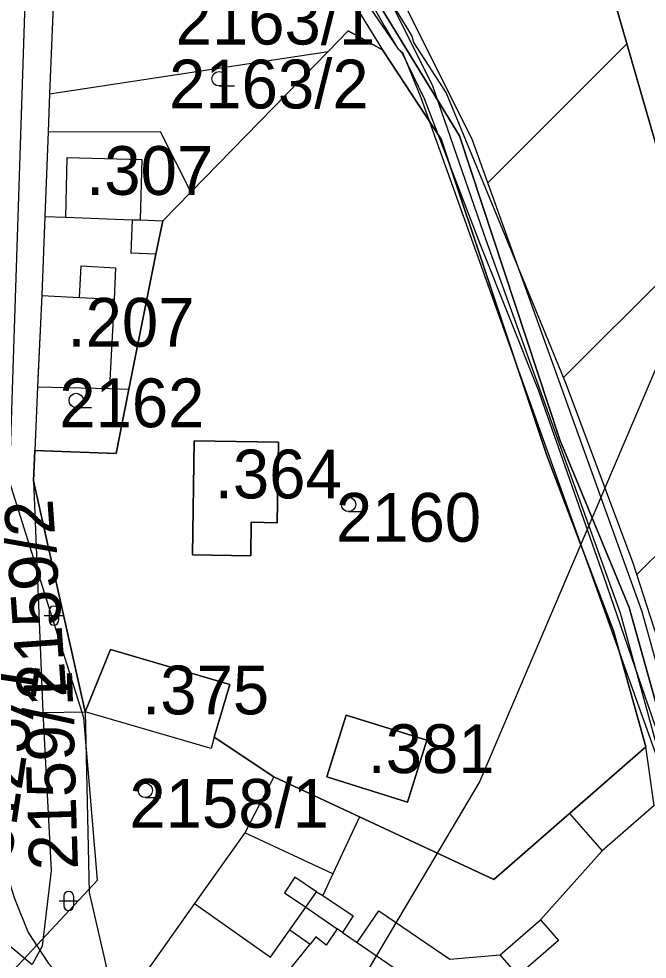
# Model space of a CAD drawing. Extents: x -564810 to -550519, y -1045831 to -1034011.
# Drawn here: x -553439 to -553373.4, y -1037142.6 to -1037044.3 of the extents above; entities that cross this region are included whole.
import ezdxf

# ---------------------------------------------------------------- set-up
doc = ezdxf.new("R2010")
doc.units = 0
for name, color, linetype in [('KN stav', 7, 'Continuous'), ('Lesní porost', 7, 'Continuous'), ('Obvod KPU', 7, 'Continuous'), ('Parcelní čísla', 7, 'Continuous'), ('STG', 7, 'Continuous'), ('vodní toky', 7, 'Continuous'), ('Vrstva 22', 7, 'Continuous'), ('Vrstva 33', 7, 'Continuous'), ('Vrstva 39', 7, 'Continuous'), ('Vrstva 4', 7, 'Continuous'), ('Vrstva 5', 7, 'Continuous'), ('zamokř ploch', 7, 'Continuous')]:
    doc.layers.add(name, color=color, linetype=linetype)

msp = doc.modelspace()

# ---------------------------------------------------------------- linework, layer by layer
at = {"layer": 'KN stav'}
for p, q in [((-553409.79, -1037033.18), (-553401.02, -1037047.53)), ((-553435.08, -1037034.49), (-553435.79, -1037052.15)), ((-553402.99, -1037040.1), (-553392.96, -1037056.51)), ((-553392.96, -1037056.51), (-553402.99, -1037040.1)), ((-553377.4, -1037040.26), (-553358.55, -1037105.64)), ((-553358.55, -1037105.64), (-553377.4, -1037040.26)), ((-553406.7, -1037047.72), (-553404.59, -1037045.55)), ((-553404.59, -1037045.55), (-553406.7, -1037047.72)), ((-553404.59, -1037045.55), (-553401.02, -1037047.53)), ((-553401.02, -1037047.53), (-553404.59, -1037045.55)), ((-553401.02, -1037047.53), (-553394.888, -1037056.868)), ((-553394.888, -1037056.868), (-553401.02, -1037047.53)), ((-553435.79, -1037052.15), (-553406.7, -1037047.72)), ((-553421.04, -1037062.4), (-553406.7, -1037047.72)), ((-553406.7, -1037047.72), (-553421.04, -1037062.4)), ((-553435.79, -1037052.15), (-553435.95, -1037056.12)), ((-553435.95, -1037056.12), (-553436.3, -1037064.95)), ((-553435.95, -1037056.12), (-553424.24, -1037056.06)), ((-553424.24, -1037056.06), (-553421.04, -1037062.4)), ((-553394.888, -1037056.868), (-553383.835, -1037089.938)), ((-553383.835, -1037089.938), (-553394.888, -1037056.868)), ((-553392.96, -1037056.51), (-553382.48, -1037088.31)), ((-553382.48, -1037088.31), (-553392.96, -1037056.51)), ((-553423.98, -1037065.41), (-553421.04, -1037062.4)), ((-553421.04, -1037062.4), (-553423.98, -1037065.41)), ((-553436.3, -1037064.95), (-553436.62, -1037073.19)), ((-553436.3, -1037064.95), (-553434.11, -1037065.03)), ((-553434.11, -1037065.03), (-553427.18, -1037065.29)), ((-553427.18, -1037065.29), (-553426.32, -1037065.32)), ((-553426.32, -1037065.32), (-553423.98, -1037065.41)), ((-553424.68, -1037068.9), (-553423.98, -1037065.41)), ((-553423.98, -1037065.41), (-553424.68, -1037068.9)), ((-553427.505, -1037083.011), (-553424.68, -1037068.9)), ((-553424.68, -1037068.9), (-553427.505, -1037083.011)), ((-553436.62, -1037073.19), (-553437.067, -1037082.775)), ((-553437.067, -1037082.775), (-553437.35, -1037089.44)), ((-553437.067, -1037082.775), (-553429.542, -1037082.954)), ((-553429.542, -1037082.954), (-553427.505, -1037083.011)), ((-553428.85, -1037089.74), (-553427.505, -1037083.011)), ((-553427.505, -1037083.011), (-553428.85, -1037089.74)), ((-553420.68, -1037088.42), (-553420.86, -1037100.33)), ((-553420.86, -1037100.33), (-553420.68, -1037088.42)), ((-553411.88, -1037088.55), (-553420.68, -1037088.42)), ((-553420.68, -1037088.42), (-553411.88, -1037088.55)), ((-553412, -1037096.97), (-553411.88, -1037088.55)), ((-553411.88, -1037088.55), (-553412, -1037096.97)), ((-553382.48, -1037088.31), (-553375.24, -1037105.83)), ((-553375.24, -1037105.83), (-553382.48, -1037088.31)), ((-553437.35, -1037089.44), (-553437.49, -1037092.61)), ((-553437.49, -1037092.61), (-553437.35, -1037089.44)), ((-553437.35, -1037089.44), (-553428.85, -1037089.74)), ((-553428.85, -1037089.74), (-553437.35, -1037089.44)), ((-553383.835, -1037089.938), (-553376.869, -1037108.281)), ((-553376.869, -1037108.281), (-553383.835, -1037089.938)), ((-553437.49, -1037092.61), (-553436.5, -1037116.81)), ((-553432.07, -1037116.73), (-553437.49, -1037092.61)), ((-553437.49, -1037092.61), (-553432.07, -1037116.73)), ((-553414.77, -1037100.42), (-553414.72, -1037096.93)), ((-553414.72, -1037096.93), (-553414.77, -1037100.42)), ((-553414.72, -1037096.93), (-553412, -1037096.97)), ((-553412, -1037096.97), (-553414.72, -1037096.93)), ((-553420.86, -1037100.33), (-553414.77, -1037100.42)), ((-553414.77, -1037100.42), (-553420.86, -1037100.33)), ((-553375.24, -1037105.83), (-553369.94, -1037124.84)), ((-553369.94, -1037124.84), (-553375.24, -1037105.83)), ((-553376.869, -1037108.281), (-553373.5, -1037120.42)), ((-553373.5, -1037120.42), (-553376.869, -1037108.281)), ((-553429.43, -1037110.22), (-553432.07, -1037116.73)), ((-553432.07, -1037116.73), (-553429.43, -1037110.22)), ((-553416.96, -1037113.88), (-553429.43, -1037110.22)), ((-553429.43, -1037110.22), (-553416.96, -1037113.88)), ((-553418.59, -1037119.41), (-553416.96, -1037113.88)), ((-553416.96, -1037113.88), (-553418.59, -1037119.41)), ((-553436.5, -1037116.81), (-553432.07, -1037116.73)), ((-553436.5, -1037116.81), (-553435.63, -1037133.35)), ((-553432.07, -1037116.73), (-553431.65, -1037135.63)), ((-553418.93, -1037120.58), (-553432.07, -1037116.73)), ((-553404.8, -1037117.08), (-553406.82, -1037123.55)), ((-553406.82, -1037123.55), (-553404.8, -1037117.08)), ((-553396.39, -1037119.71), (-553404.8, -1037117.08)), ((-553404.8, -1037117.08), (-553396.39, -1037119.71)), ((-553418.59, -1037119.41), (-553418.93, -1037120.58)), ((-553412.37, -1037123.55), (-553418.59, -1037119.41)), ((-553418.59, -1037119.41), (-553412.37, -1037123.55)), ((-553398.41, -1037126.18), (-553396.39, -1037119.71)), ((-553396.39, -1037119.71), (-553398.41, -1037126.18)), ((-553373.5, -1037120.42), (-553381.48, -1037127.39)), ((-553381.48, -1037127.39), (-553373.5, -1037120.42)), ((-553372.62, -1037126.54), (-553373.5, -1037120.42)), ((-553412.37, -1037123.55), (-553415.4, -1037129.41)), ((-553403.42, -1037127.72), (-553412.37, -1037123.55)), ((-553412.37, -1037123.55), (-553403.42, -1037127.72)), ((-553406.82, -1037123.55), (-553398.41, -1037126.18)), ((-553398.41, -1037126.18), (-553406.82, -1037123.55)), ((-553403.42, -1037127.72), (-553406.2, -1037133.69)), ((-553389.36, -1037134.26), (-553403.42, -1037127.72)), ((-553403.42, -1037127.72), (-553389.36, -1037134.26)), ((-553381.48, -1037127.39), (-553389.36, -1037134.26)), ((-553389.36, -1037134.26), (-553381.48, -1037127.39)), ((-553415.4, -1037129.41), (-553420.64, -1037136.79)), ((-553435.63, -1037133.35), (-553436.56, -1037141.26)), ((-553406.2, -1037133.69), (-553407.25, -1037135.94)), ((-553431.65, -1037135.63), (-553428.76, -1037148.24)), ((-553407.25, -1037135.94), (-553404.07, -1037138.09)), ((-553420.64, -1037136.79), (-553428.76, -1037148.24)), ((-553403.67, -1037140.86), (-553401.4, -1037137.54)), ((-553401.4, -1037137.54), (-553393.99, -1037142.61)), ((-553404.07, -1037138.09), (-553405.18, -1037139.82)), ((-553405.18, -1037139.82), (-553403.67, -1037140.86)), ((-553436.56, -1037141.26), (-553437.62, -1037143.18))]:
    msp.add_line(p, q, dxfattribs=at)
at = {"layer": 'Lesní porost'}
for p, q in [((-553390.017, -1037061.426), (-553375.487, -1037046.896)), ((-553382.084, -1037081.777), (-553369.157, -1037068.85)), ((-553374.425, -1037102.402), (-553362.827, -1037090.805))]:
    msp.add_line(p, q, dxfattribs=at)
at = {"layer": 'Obvod KPU'}
for p, q in [((-553408.52, -1037034.1), (-553399.41, -1037047.38)), ((-553399.41, -1037047.38), (-553398.91, -1037047.8)), ((-553398.91, -1037047.8), (-553397.02, -1037052.51)), ((-553397.02, -1037052.51), (-553372.33, -1037121.5))]:
    msp.add_line(p, q, dxfattribs=at)
at = {"layer": 'STG'}
msp.add_lwpolyline([(-553196.134, -1036789.616), (-553277.885, -1036851.176), (-553308.197, -1036910.898), (-553330.242, -1036961.431), (-553350.45, -1037016.559), (-553366.984, -1037068.012), (-553390.866, -1037124.058), (-553420.26, -1037173.673), (-553443.224, -1037210.425), (-553471.699, -1037229.72), (-553504.766, -1037267.391), (-553528.649, -1037307.818), (-553552.531, -1037334.463), (-553583.762, -1037353.757), (-553622.341, -1037363.864), (-553655.408, -1037373.052), (-553676.535, -1037388.672), (-553691.232, -1037407.048)], dxfattribs=at)
at = {"layer": 'vodní toky'}
for points in [[(-553401.96, -1037039.4), (-553403.49, -1037040.36), (-553401.62, -1037043.59), (-553400.82, -1037045.02), (-553399.87, -1037046.65), (-553399.44, -1037047.36), (-553398.96, -1037047.88), (-553396.67, -1037052.61), (-553390.79, -1037067.9), (-553384.75, -1037083.08), (-553377.92, -1037102.55), (-553370.371, -1037124.504)], [(-553367.46, -1037123.95), (-553374.81, -1037101.21), (-553381.77, -1037082.54), (-553388.18, -1037066.96), (-553394.37, -1037052), (-553397.73, -1037046.76), (-553397.73, -1037046.76), (-553397.94, -1037046.04), (-553399.54, -1037043.42), (-553399.71, -1037043.21), (-553401.96, -1037039.4)]]:
    msp.add_lwpolyline(points, dxfattribs=at)
at = {"layer": 'Vrstva 33'}
for points in [[(-553735.183, -1037395.911), (-553715.408, -1037374.008), (-553702.696, -1037360.583), (-553674.447, -1037357.051), (-553634.898, -1037356.344), (-553617.243, -1037349.985), (-553591.112, -1037328.082), (-553551.563, -1037292.755), (-553528.964, -1037277.918), (-553521.195, -1037270.852), (-553506.364, -1037247.536), (-553495.771, -1037230.579), (-553486.59, -1037221.394), (-553475.997, -1037218.568), (-553463.991, -1037214.329), (-553459.753, -1037204.437), (-553456.222, -1037169.817), (-553452.691, -1037157.805), (-553430.8, -1037134.344), (-553432.212, -1037117.387), (-553439.981, -1037092.658), (-553437.862, -1037027.656), (-553431.506, -1036952.056)], [(-553179.5, -1037421), (-553199.857, -1037391.863), (-553214.825, -1037375.464), (-553224.46, -1037367.419), (-553227.141, -1037359.519), (-553231.777, -1037354.518), (-553235.593, -1037347.249), (-553246.383, -1037335.016), (-553258.665, -1037320.263), (-553293.26, -1037273.773), (-553305.503, -1037257.03), (-553318.809, -1037243.901), (-553327.068, -1037233.102), (-553330.618, -1037228.246), (-553342.773, -1037211.988), (-553364.352, -1037168.399), (-553371.297, -1037124.104), (-553376.138, -1037106.415), (-553390.192, -1037067.422), (-553395.749, -1037051.33), (-553401.907, -1037038.936)]]:
    msp.add_lwpolyline(points, dxfattribs=at)
at = {"layer": 'Vrstva 39'}
msp.add_lwpolyline([(-553441.26, -1037131.44), (-553440.71, -1037132.33), (-553439.47, -1037136.25), (-553438.02, -1037139.8), (-553435.92, -1037143.06), (-553433.28, -1037146.01), (-553431.54, -1037147.91), (-553429.64, -1037149.79), (-553423.64, -1037156.07), (-553416.81, -1037163.34), (-553407.85, -1037175.29), (-553403.25, -1037182.16), (-553397.85, -1037187.58), (-553397.59, -1037187.57), (-553391.13, -1037201.49), (-553378.91, -1037220.18), (-553374.94, -1037225.79), (-553358.62, -1037249.1)], dxfattribs=at)
at = {"layer": 'Vrstva 4'}
for p, q in [((-553434.113, -1037065.029), (-553433.961, -1037058.806)), ((-553433.961, -1037058.806), (-553426.161, -1037058.996)), ((-553426.161, -1037058.996), (-553426.316, -1037065.321)), ((-553427.18, -1037065.289), (-553427.311, -1037068.796)), ((-553424.681, -1037068.894), (-553427.311, -1037068.796)), ((-553432.682, -1037073.42), (-553432.511, -1037070.129)), ((-553432.511, -1037070.129), (-553428.894, -1037070.317)), ((-553428.894, -1037070.317), (-553429.064, -1037073.608)), ((-553436.621, -1037073.216), (-553437.017, -1037081.897)), ((-553436.621, -1037073.216), (-553432.682, -1037073.42)), ((-553432.682, -1037073.42), (-553429.064, -1037073.608)), ((-553429.065, -1037073.608), (-553429.504, -1037082.081)), ((-553372.618, -1037126.539), (-553378.071, -1037131.296)), ((-553381.484, -1037127.384), (-553378.071, -1037131.296)), ((-553406.206, -1037133.686), (-553415.401, -1037129.406)), ((-553378.071, -1037131.296), (-553384.491, -1037138.486)), ((-553410.171, -1037134.026), (-553411.261, -1037135.666)), ((-553407.901, -1037135.576), (-553410.171, -1037134.026)), ((-553411.261, -1037135.666), (-553409.037, -1037137.186)), ((-553409.037, -1037137.186), (-553407.901, -1037135.576)), ((-553407.901, -1037135.576), (-553407.252, -1037135.934)), ((-553420.639, -1037136.788), (-553412.721, -1037142.406)), ((-553412.721, -1037142.406), (-553409.037, -1037137.186)), ((-553409.037, -1037137.186), (-553405.746, -1037139.435)), ((-553442.861, -1037138.796), (-553437.619, -1037143.173)), ((-553388.701, -1037142.156), (-553384.491, -1037138.486)), ((-553384.491, -1037138.486), (-553382.609, -1037140.645)), ((-553410.7, -1037139.542), (-553408.58, -1037141.038)), ((-553405.746, -1037139.435), (-553406.901, -1037141.126)), ((-553405.184, -1037139.819), (-553405.746, -1037139.435)), ((-553405.184, -1037139.819), (-553396.351, -1037145.856)), ((-553407.982, -1037140.28), (-553408.58, -1037141.038)), ((-553406.901, -1037141.126), (-553407.982, -1037140.28)), ((-553382.609, -1037140.645), (-553386.819, -1037144.315)), ((-553410.679, -1037143.699), (-553408.58, -1037141.038)), ((-553393.991, -1037142.606), (-553388.701, -1037142.156)), ((-553386.819, -1037144.315), (-553388.701, -1037142.156))]:
    msp.add_line(p, q, dxfattribs=at)
at = {"layer": 'Vrstva 5'}
msp.add_lwpolyline([(-553256.702, -1037419.188), (-553309.592, -1037318.198), (-553345.312, -1037266.008), (-553379.272, -1037220.958), (-553348.511, -1037201.917), (-553363.004, -1037168.877), (-553368.592, -1037125.318), (-553373.892, -1037106.308), (-553391.612, -1037056.988), (-553401.271, -1037037.608), (-553385.261, -1037032.648), (-553371.981, -1037026.228), (-553288.46, -1037008.441), (-553257.632, -1037001.118), (-553217.162, -1037059.758), (-553199.99, -1037048.697), (-553110.114, -1037156.36)], dxfattribs=at)
at = {"layer": 'zamokř ploch'}
for p, q in [((-553418.092, -1037051.313), (-553416.492, -1037051.313)), ((-553433.017, -1037084.937), (-553431.417, -1037084.937)), ((-553404.558, -1037095.811), (-553402.958, -1037095.811)), ((-553435.853, -1037106.182), (-553435.853, -1037107.182)), ((-553434.853, -1037106.182), (-553434.853, -1037107.182)), ((-553436.353, -1037106.682), (-553434.353, -1037106.682)), ((-553425.789, -1037125.715), (-553424.189, -1037125.715)), ((-553434.306, -1037136.015), (-553434.306, -1037137.015)), ((-553433.306, -1037136.015), (-553433.306, -1037137.015)), ((-553434.806, -1037136.515), (-553432.806, -1037136.515))]:
    msp.add_line(p, q, dxfattribs=at)
for centre in [(-553418.092, -1037050.563), (-553433.017, -1037084.187), (-553404.558, -1037095.061), (-553425.789, -1037124.965)]:
    msp.add_circle(centre, 0.75, dxfattribs=at)
for centre, start, end in [((-553435.355, -1037106.183), 0, 180), ((-553435.355, -1037107.183), 180, 0), ((-553433.807, -1037136.016), 0, 180), ((-553433.807, -1037137.016), 180, 0)]:
    msp.add_arc(centre, 0.5, start, end, dxfattribs=at)

# ---------------------------------------------------------------- texts
at = {"layer": 'Parcelní čísla'}
for s, p in [('2163/1', (-553422.631, -1037046.976)), ('2163/2', (-553423.32, -1037053.66)), ('2162', (-553434.79, -1037086.99)), ('2160', (-553405.88, -1037098.96)), ('2158/1', (-553427.46, -1037128.86))]:
    msp.add_text(s, height=5.1, dxfattribs=at).set_placement(p)
for s, rotation, p in [('2159/2', 94.07437, (-553434.01, -1037115.22)), ('3125/1', 81.41277, (-553439.87, -1037132.54)), ('2159/1', 91.74318, (-553432.822, -1037133.218))]:
    msp.add_text(s, height=5.1, rotation=rotation, dxfattribs=at).set_placement(p)
at = {"layer": 'Vrstva 22'}
for s, p in [('.307', (-553431.98, -1037062.7)), ('.207', (-553433.93, -1037078.57)), ('.364', (-553418.54, -1037094.43)), ('.375', (-553426.13, -1037117.01)), ('.381', (-553402.57, -1037123.15))]:
    msp.add_text(s, height=5.1, dxfattribs=at).set_placement(p)

doc.saveas('drawing.dxf')
